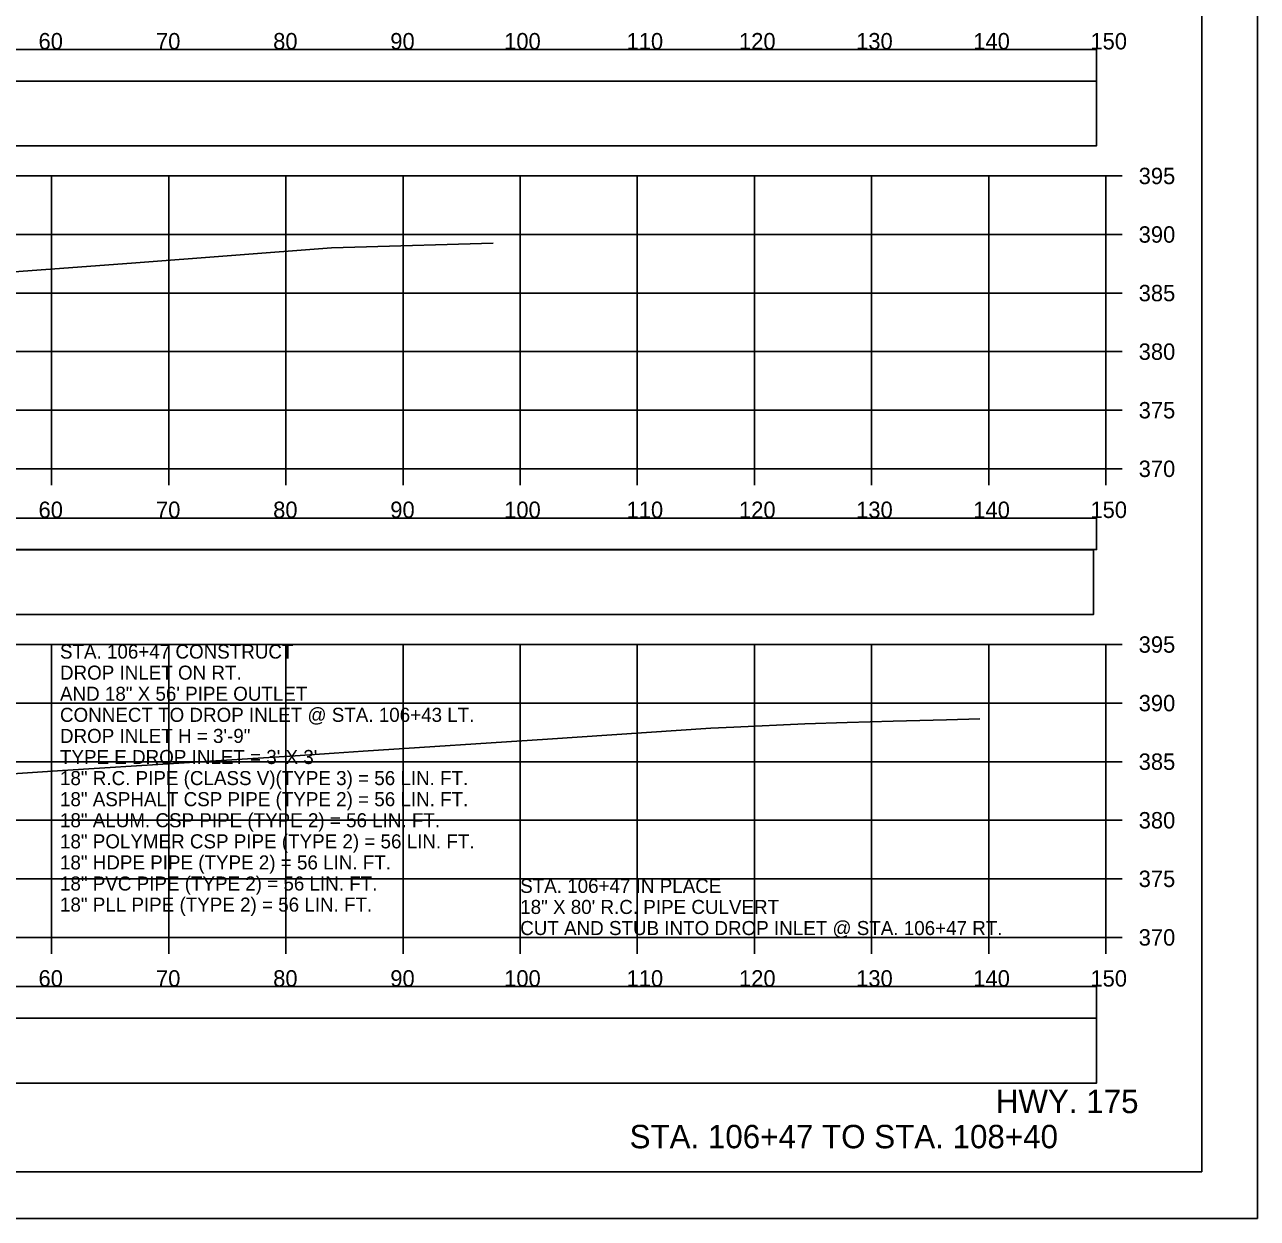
# Model space of a CAD drawing. Extents: x -37291014 to -37290680, y -936053 to -933067.
# Drawn here: x -37290785.4 to -37290680.2, y -934559.9 to -934458 of the extents above; entities that cross this region are included whole.
import ezdxf

# ---------------------------------------------------------------- set-up
doc = ezdxf.new("R2010")
doc.units = 0
for name, color, linetype in [('Default', 7, 'Continuous'), ('R_Axis', 7, 'Continuous'), ('R_Axis Annot', 7, 'Continuous'), ('R_Border', 7, 'Continuous'), ('R_Draft', 7, 'Continuous'), ('R_Exist Surface', 7, 'Continuous'), ('R_Grid', 7, 'Continuous'), ('R_No Plot', 7, 'Continuous'), ('R_Water Annot', 7, 'Continuous')]:
    doc.layers.add(name, color=color, linetype=linetype)

msp = doc.modelspace()

# ---------------------------------------------------------------- linework, layer by layer
at = {"layer": 'Default'}
for points in [[(-37290992.31, -934462.86), (-37290693.89, -934462.86), (-37290693.89, -934460.16), (-37290992.31, -934460.16)], [(-37290992.31, -934468.39), (-37290693.89, -934468.39), (-37290693.89, -934462.86), (-37290992.31, -934462.86)], [(-37290992.31, -934502.86), (-37290693.89, -934502.86), (-37290693.89, -934500.16), (-37290992.31, -934500.16)], [(-37290992.58, -934508.41), (-37290694.16, -934508.41), (-37290694.16, -934502.89), (-37290992.58, -934502.89)], [(-37290992.31, -934542.86), (-37290693.89, -934542.86), (-37290693.89, -934540.16), (-37290992.31, -934540.16)], [(-37290992.31, -934548.39), (-37290693.89, -934548.39), (-37290693.89, -934542.86), (-37290992.31, -934542.86)]]:
    msp.add_lwpolyline(points, close=True, dxfattribs=at)
at = {"layer": 'R_Axis'}
for p, q in [((-37290693.1, -934495.96), (-37290693.1, -934470.96)), ((-37290691.7, -934470.96), (-37290693.1, -934470.96)), ((-37290691.7, -934475.96), (-37290693.1, -934475.96)), ((-37290691.7, -934480.96), (-37290693.1, -934480.96)), ((-37290691.7, -934485.96), (-37290693.1, -934485.96)), ((-37290691.7, -934490.96), (-37290693.1, -934490.96)), ((-37290993.1, -934495.96), (-37290693.1, -934495.96)), ((-37290783.1, -934497.36), (-37290783.1, -934495.96)), ((-37290773.1, -934497.36), (-37290773.1, -934495.96)), ((-37290763.1, -934497.36), (-37290763.1, -934495.96)), ((-37290753.1, -934497.36), (-37290753.1, -934495.96)), ((-37290743.1, -934497.36), (-37290743.1, -934495.96)), ((-37290733.1, -934497.36), (-37290733.1, -934495.96)), ((-37290723.1, -934497.36), (-37290723.1, -934495.96)), ((-37290713.1, -934497.36), (-37290713.1, -934495.96)), ((-37290703.1, -934497.36), (-37290703.1, -934495.96)), ((-37290693.1, -934497.36), (-37290693.1, -934495.96)), ((-37290691.7, -934495.96), (-37290693.1, -934495.96)), ((-37290693.1, -934535.96), (-37290693.1, -934510.96)), ((-37290691.7, -934510.96), (-37290693.1, -934510.96)), ((-37290691.7, -934515.96), (-37290693.1, -934515.96)), ((-37290691.7, -934520.96), (-37290693.1, -934520.96)), ((-37290691.7, -934525.96), (-37290693.1, -934525.96)), ((-37290691.7, -934530.96), (-37290693.1, -934530.96)), ((-37290993.1, -934535.96), (-37290693.1, -934535.96)), ((-37290783.1, -934537.36), (-37290783.1, -934535.96)), ((-37290773.1, -934537.36), (-37290773.1, -934535.96)), ((-37290763.1, -934537.36), (-37290763.1, -934535.96)), ((-37290753.1, -934537.36), (-37290753.1, -934535.96)), ((-37290743.1, -934537.36), (-37290743.1, -934535.96)), ((-37290733.1, -934537.36), (-37290733.1, -934535.96)), ((-37290723.1, -934537.36), (-37290723.1, -934535.96)), ((-37290713.1, -934537.36), (-37290713.1, -934535.96)), ((-37290703.1, -934537.36), (-37290703.1, -934535.96)), ((-37290693.1, -934537.36), (-37290693.1, -934535.96)), ((-37290691.7, -934535.96), (-37290693.1, -934535.96))]:
    msp.add_line(p, q, dxfattribs=at)
at = {"layer": 'R_Border'}
for q in [(-37290684.92, -934350.5), (-37291001.1, -934555.96)]:
    msp.add_line((-37290684.92, -934555.96), q, dxfattribs=at)
at = {"layer": 'R_Exist Surface'}
for points in [[(-37290790.95, -934479.5), (-37290776.28, -934478.41), (-37290759.21, -934477.11), (-37290757.23, -934477.04), (-37290745.41, -934476.7)], [(-37290790.95, -934479.5), (-37290776.28, -934478.41), (-37290759.21, -934477.11), (-37290757.23, -934477.04), (-37290745.41, -934476.7)], [(-37290788.17, -934522.1), (-37290782.17, -934521.71), (-37290762.31, -934520.46), (-37290758.98, -934520.23), (-37290756.5, -934520.07), (-37290740.77, -934519.03), (-37290726.82, -934518.11), (-37290724.86, -934518.01), (-37290718.81, -934517.72), (-37290715.19, -934517.62), (-37290711.27, -934517.5), (-37290706.7, -934517.38), (-37290703.87, -934517.31)], [(-37290788.17, -934522.1), (-37290782.17, -934521.71), (-37290762.31, -934520.46), (-37290758.98, -934520.23), (-37290756.5, -934520.07), (-37290740.77, -934519.03), (-37290726.82, -934518.11), (-37290724.86, -934518.01), (-37290718.81, -934517.72), (-37290715.19, -934517.62), (-37290711.27, -934517.5), (-37290706.7, -934517.38), (-37290703.87, -934517.31)]]:
    msp.add_lwpolyline(points, dxfattribs=at)
at = {"layer": 'R_Grid'}
for p, q in [((-37290993.1, -934470.96), (-37290693.1, -934470.96)), ((-37290783.1, -934495.96), (-37290783.1, -934470.96)), ((-37290773.1, -934495.96), (-37290773.1, -934470.96)), ((-37290763.1, -934495.96), (-37290763.1, -934470.96)), ((-37290753.1, -934495.96), (-37290753.1, -934470.96)), ((-37290743.1, -934495.96), (-37290743.1, -934470.96)), ((-37290733.1, -934495.96), (-37290733.1, -934470.96)), ((-37290723.1, -934495.96), (-37290723.1, -934470.96)), ((-37290713.1, -934495.96), (-37290713.1, -934470.96)), ((-37290703.1, -934495.96), (-37290703.1, -934470.96)), ((-37290693.1, -934495.96), (-37290693.1, -934470.96)), ((-37290993.1, -934475.96), (-37290693.1, -934475.96)), ((-37290993.1, -934480.96), (-37290693.1, -934480.96)), ((-37290993.1, -934485.96), (-37290693.1, -934485.96)), ((-37290993.1, -934490.96), (-37290693.1, -934490.96)), ((-37290993.1, -934495.96), (-37290693.1, -934495.96)), ((-37290993.1, -934510.96), (-37290693.1, -934510.96)), ((-37290783.1, -934535.96), (-37290783.1, -934510.96)), ((-37290773.1, -934535.96), (-37290773.1, -934510.96)), ((-37290763.1, -934535.96), (-37290763.1, -934510.96)), ((-37290753.1, -934535.96), (-37290753.1, -934510.96)), ((-37290743.1, -934535.96), (-37290743.1, -934510.96)), ((-37290733.1, -934535.96), (-37290733.1, -934510.96)), ((-37290723.1, -934535.96), (-37290723.1, -934510.96)), ((-37290713.1, -934535.96), (-37290713.1, -934510.96)), ((-37290703.1, -934535.96), (-37290703.1, -934510.96)), ((-37290693.1, -934535.96), (-37290693.1, -934510.96)), ((-37290993.1, -934515.96), (-37290693.1, -934515.96)), ((-37290993.1, -934520.96), (-37290693.1, -934520.96)), ((-37290993.1, -934525.96), (-37290693.1, -934525.96)), ((-37290993.1, -934530.96), (-37290693.1, -934530.96)), ((-37290993.1, -934535.96), (-37290693.1, -934535.96))]:
    msp.add_line(p, q, dxfattribs=at)
at = {"layer": 'R_No Plot'}
msp.add_line((-37291013.5, -934559.94), (-37290680.17, -934559.94), dxfattribs=at)
for points in [[(-37291013.51, -934346.6), (-37290680.17, -934346.6), (-37290680.17, -934559.94), (-37291013.51, -934559.94)], [(-37290767.18, -934350.5), (-37290747.56, -934350.5), (-37290747.56, -934360.38), (-37290731.45, -934360.38), (-37290708.25, -934360.38), (-37290708.25, -934384.71), (-37290684.92, -934384.71), (-37290684.92, -934555.96), (-37291001.1, -934555.96), (-37291001.1, -934350.5)]]:
    msp.add_lwpolyline(points, close=True, dxfattribs=at)

# ---------------------------------------------------------------- texts
at = {"layer": 'R_Axis Annot'}
for s, p in [('60', (-37290784.22, -934460.16)), ('70', (-37290774.19, -934460.16)), ('80', (-37290764.19, -934460.16)), ('90', (-37290754.19, -934460.16)), ('100', (-37290744.47, -934460.16)), ('110', (-37290734.02, -934460.16)), ('120', (-37290724.42, -934460.16)), ('130', (-37290714.42, -934460.16)), ('140', (-37290704.42, -934460.16)), ('150', (-37290694.42, -934460.16)), ('395', (-37290690.3, -934471.66)), ('390', (-37290690.3, -934476.66)), ('385', (-37290690.3, -934481.66)), ('380', (-37290690.3, -934486.66)), ('375', (-37290690.3, -934491.66)), ('370', (-37290690.3, -934496.66)), ('60', (-37290784.22, -934500.16)), ('70', (-37290774.19, -934500.16)), ('80', (-37290764.19, -934500.16)), ('90', (-37290754.19, -934500.16)), ('100', (-37290744.47, -934500.16)), ('110', (-37290734.02, -934500.16)), ('120', (-37290724.42, -934500.16)), ('130', (-37290714.42, -934500.16)), ('140', (-37290704.42, -934500.16)), ('150', (-37290694.42, -934500.16)), ('395', (-37290690.3, -934511.66)), ('390', (-37290690.3, -934516.66)), ('385', (-37290690.3, -934521.66)), ('380', (-37290690.3, -934526.66)), ('375', (-37290690.3, -934531.66)), ('370', (-37290690.3, -934536.66)), ('60', (-37290784.22, -934540.16)), ('70', (-37290774.19, -934540.16)), ('80', (-37290764.19, -934540.16)), ('90', (-37290754.19, -934540.16)), ('100', (-37290744.47, -934540.16)), ('110', (-37290734.02, -934540.16)), ('120', (-37290724.42, -934540.16)), ('130', (-37290714.42, -934540.16)), ('140', (-37290704.42, -934540.16)), ('150', (-37290694.42, -934540.16))]:
    msp.add_text(s, height=1.4, dxfattribs=at).set_placement(p)
at = {"layer": 'R_Draft'}
for s, p in [('HWY. 175', (-37290702.5, -934550.96)), ('STA. 106+47 TO STA. 108+40', (-37290733.76, -934553.96))]:
    msp.add_text(s, height=2, dxfattribs=at).set_placement(p)
at = {"layer": 'R_Water Annot'}
for s, p in [('STA. 106+47 CONSTRUCT', (-37290782.39, -934512.16)), ('DROP INLET ON RT.', (-37290782.39, -934513.96)), ('AND 18" X 56\' PIPE OUTLET', (-37290782.39, -934515.76)), ('CONNECT TO DROP INLET @ STA. 106+43 LT.', (-37290782.39, -934517.56)), ('DROP INLET H = 3\'-9"', (-37290782.39, -934519.36)), ("TYPE E DROP INLET = 3' X 3'", (-37290782.39, -934521.16)), ('18" R.C. PIPE (CLASS V)(TYPE 3) = 56 LIN. FT.', (-37290782.39, -934522.96)), ('18" ASPHALT CSP PIPE (TYPE 2) = 56 LIN. FT.', (-37290782.39, -934524.76)), ('18" ALUM. CSP PIPE (TYPE 2) = 56 LIN. FT.', (-37290782.39, -934526.56)), ('18" POLYMER CSP PIPE (TYPE 2) = 56 LIN. FT.', (-37290782.39, -934528.36)), ('18" HDPE PIPE (TYPE 2) = 56 LIN. FT.', (-37290782.39, -934530.16)), ('18" PVC PIPE (TYPE 2) = 56 LIN. FT.', (-37290782.39, -934531.96)), ('STA. 106+47 IN PLACE', (-37290743.1, -934532.16)), ('18" PLL PIPE (TYPE 2) = 56 LIN. FT.', (-37290782.39, -934533.76)), ('18" X 80\' R.C. PIPE CULVERT', (-37290743.1, -934533.96)), ('CUT AND STUB INTO DROP INLET @ STA. 106+47 RT.', (-37290743.1, -934535.76))]:
    msp.add_text(s, height=1.2, dxfattribs=at).set_placement(p)

doc.saveas('drawing.dxf')
